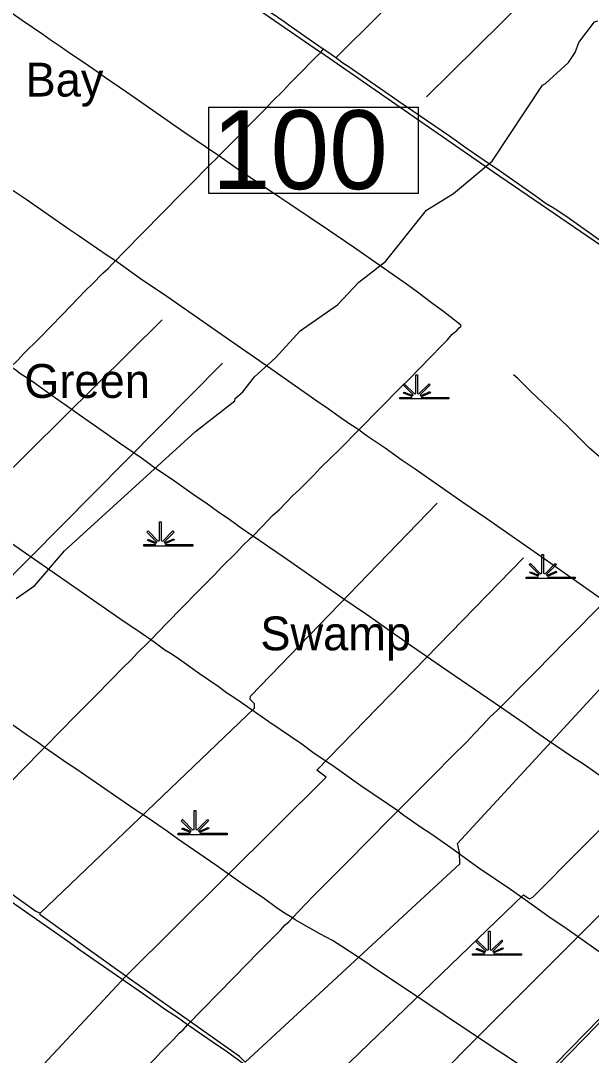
# Model space of a CAD drawing. Extents: x 2104537 to 2336408, y 34176 to 229611.
# Drawn here: x 2176373 to 2186502, y 104935 to 123300 of the extents above; entities that cross this region are included whole.
import ezdxf

# ---------------------------------------------------------------- set-up
doc = ezdxf.new("R2010")
doc.units = 0
for name, color, linetype in [('Exist Hydrographic Bay Label', 7, 'Continuous'), ('Exist Hydrographic Misc Water Feature', 7, 'Continuous'), ('Exist Hydrographic Swamp CELL', 7, 'Continuous'), ('Exist Hydrographic Swamp Label', 7, 'Continuous'), ('Exist Road Non-System Type 51', 7, 'Continuous'), ('Exist Road Secondary Structure Standard Bridge Number Label', 7, 'Continuous'), ('Exist Utilities Electrical Transmission Line', 7, 'Continuous')]:
    doc.layers.add(name, color=color, linetype=linetype)

msp = doc.modelspace()

# ---------------------------------------------------------------- linework, layer by layer
at = {"layer": 'Exist Hydrographic Misc Water Feature'}
for p, q in [((2172945, 110140), (2179954, 117219)), ((2183628, 102499), (2189433, 108434)), ((2174845, 102702), (2178240, 106337))]:
    msp.add_line(p, q, dxfattribs=at)
for points in [[(2176295, 113041), (2176626, 113274), (2177148, 113887), (2179477, 116008), (2180174, 116552), (2180182, 116594), (2180315, 116713), (2180522, 116981), (2180894, 117315), (2181334, 117792), (2181997, 118255), (2182378, 118658), (2182851, 119026), (2183579, 119937), (2184053, 120233), (2184741, 120804), (2185633, 122158), (2185691, 122183), (2186097, 122559), (2186213, 122737), (2186279, 122913), (2186560, 123278), (2186618, 123297)], [(2172945, 110140), (2171816, 110940), (2171840, 111024), (2178883, 117988)], [(2176718, 107459), (2180521, 111099), (2180521, 111174), (2180446, 111248), (2180454, 111307), (2183767, 114733)], [(2180357, 104816), (2184169, 108335), (2184160, 108535), (2184126, 108693), (2187397, 112245), (2187514, 112213), (2187639, 112129), (2187697, 112164), (2188911, 114070)], [(2178240, 106337), (2181795, 109873), (2181627, 109995), (2185297, 113765)], [(2181419, 104044), (2185297, 107785), (2185406, 107710), (2185464, 107742), (2188844, 111144), (2188827, 111204), (2188718, 111321), (2189408, 112363)], [(2182565, 103261), (2184205, 104978), (2189422, 110194)], [(2176718, 107459), (2176643, 107486), (2172945, 110140)], [(2178240, 106337), (2176718, 107426), (2176718, 107459)], [(2180357, 104816), (2180256, 104913), (2178240, 106337)]]:
    msp.add_lwpolyline(points, dxfattribs=at)
at = {"layer": 'Exist Hydrographic Swamp CELL'}
for points in [[(2183103, 116614), (2183313, 116614), (2183321, 116629), (2183169, 116688), (2183180, 116709), (2183331, 116646), (2183337, 116657), (2183160, 116836), (2183180, 116856), (2183361, 116674), (2183387, 116684), (2183387, 117016), (2183416, 117016), (2183416, 116684), (2183441, 116674), (2183622, 116856), (2183643, 116836), (2183465, 116657), (2183473, 116643), (2183637, 116717), (2183646, 116697), (2183482, 116626), (2183489, 116614), (2183973, 116614), (2183973, 116586), (2183103, 116586)], [(2178556, 114001), (2178766, 114001), (2178774, 114016), (2178621, 114075), (2178633, 114096), (2178784, 114033), (2178790, 114044), (2178612, 114223), (2178633, 114243), (2178814, 114061), (2178839, 114071), (2178839, 114403), (2178868, 114403), (2178868, 114071), (2178894, 114061), (2179075, 114243), (2179095, 114223), (2178918, 114044), (2178926, 114030), (2179089, 114104), (2179099, 114084), (2178935, 114013), (2178942, 114001), (2179426, 114001), (2179426, 113973), (2178556, 113973)], [(2185343, 113424), (2185553, 113424), (2185561, 113439), (2185408, 113498), (2185420, 113519), (2185571, 113456), (2185577, 113467), (2185399, 113646), (2185420, 113666), (2185601, 113484), (2185626, 113494), (2185626, 113826), (2185655, 113826), (2185655, 113494), (2185681, 113484), (2185862, 113666), (2185882, 113646), (2185705, 113467), (2185713, 113453), (2185876, 113527), (2185886, 113507), (2185722, 113436), (2185729, 113424), (2186213, 113424), (2186213, 113396), (2185343, 113396)], [(2179166, 108877), (2179377, 108877), (2179385, 108891), (2179232, 108951), (2179244, 108972), (2179395, 108909), (2179401, 108920), (2179223, 109098), (2179244, 109119), (2179425, 108937), (2179450, 108946), (2179450, 109279), (2179479, 109279), (2179479, 108946), (2179504, 108937), (2179686, 109119), (2179706, 109098), (2179528, 108920), (2179536, 108906), (2179700, 108980), (2179710, 108960), (2179546, 108889), (2179552, 108877), (2180037, 108877), (2180037, 108848), (2179166, 108848)], [(2184392, 106739), (2184603, 106739), (2184611, 106754), (2184458, 106813), (2184470, 106834), (2184621, 106771), (2184627, 106782), (2184449, 106960), (2184470, 106981), (2184651, 106799), (2184676, 106809), (2184676, 107141), (2184705, 107141), (2184705, 106809), (2184730, 106799), (2184912, 106981), (2184932, 106960), (2184754, 106782), (2184762, 106768), (2184926, 106842), (2184936, 106822), (2184772, 106751), (2184778, 106739), (2185263, 106739), (2185263, 106710), (2184392, 106710)]]:
    msp.add_lwpolyline(points, close=True, dxfattribs=at)
at = {"layer": 'Exist Road Non-System Type 51'}
for points in [[(2181966, 122641), (2182118, 122797), (2182593, 123260), (2182735, 123404), (2182860, 123539), (2183100, 123775), (2183299, 123979), (2183361, 124038)], [(2179890, 120903), (2179656, 121059), (2179285, 121310), (2178657, 121747), (2178252, 122034), (2177860, 122295), (2177672, 122431), (2177484, 122561), (2177274, 122698), (2177075, 122840), (2176897, 122959), (2176763, 123057), (2176399, 123303), (2176060, 123542), (2175944, 123618), (2175704, 123765), (2175628, 123829), (2175536, 123893)], [(2181744, 122793), (2181432, 123008), (2181176, 123192), (2181047, 123277), (2180937, 123357), (2180525, 123634), (2180459, 123680), (2180367, 123750), (2180164, 123884)], [(2179890, 120903), (2180048, 121060), (2180716, 121737), (2180830, 121857), (2181035, 122063), (2181147, 122180), (2181265, 122296), (2181644, 122682), (2181699, 122736)], [(2181699, 122736), (2181700, 122737), (2181744, 122793)], [(2181966, 122641), (2181844, 122727), (2181744, 122793)], [(2189151, 117675), (2188761, 117930), (2188196, 118329), (2188030, 118439), (2187864, 118558), (2187707, 118662), (2187589, 118750), (2186709, 119362), (2186108, 119791), (2185890, 119939), (2185814, 119987), (2185698, 120052), (2185508, 120192), (2185127, 120459), (2184831, 120665), (2184713, 120740), (2184298, 121028), (2183982, 121251), (2183073, 121871), (2182911, 121987), (2182188, 122487), (2182094, 122549), (2181966, 122641)], [(2178056, 119036), (2177906, 119132), (2177395, 119487), (2177235, 119593), (2176470, 120125), (2176188, 120316), (2176018, 120442), (2175554, 120757), (2175351, 120903), (2174841, 121242), (2174679, 121364), (2174124, 121758), (2174022, 121838), (2174004, 121870), (2173984, 121918), (2173964, 121978), (2173942, 122064), (2173928, 122108), (2173906, 122150), (2173898, 122176), (2173867, 122202)], [(2178056, 119036), (2178204, 119190), (2178549, 119539), (2178880, 119880), (2179247, 120248), (2179519, 120525), (2179593, 120605), (2179754, 120767), (2179828, 120837), (2179890, 120903)], [(2182378, 116037), (2183124, 116798), (2183254, 116924), (2183841, 117531), (2183947, 117635), (2184026, 117729), (2184112, 117802), (2184154, 117846), (2184184, 117872), (2184190, 117884), (2184180, 117904), (2183882, 118131), (2183665, 118289), (2183391, 118498), (2183221, 118622), (2182280, 119278), (2181838, 119581), (2181151, 120044), (2180971, 120160), (2180430, 120530), (2180276, 120632), (2179990, 120828), (2179890, 120903)], [(2176200, 117155), (2176320, 117273), (2176431, 117393), (2176699, 117660), (2177112, 118087), (2177258, 118233), (2177527, 118515), (2177643, 118621), (2177832, 118816), (2177924, 118900), (2177994, 118978), (2178056, 119036)], [(2182378, 116037), (2182218, 116136), (2182022, 116272), (2181831, 116411), (2181631, 116545), (2180816, 117120), (2180000, 117682), (2178905, 118448), (2178542, 118691), (2178056, 119036)], [(2180494, 114153), (2180288, 114293), (2180083, 114442), (2179865, 114590), (2179663, 114734), (2179473, 114863), (2179103, 115129), (2178726, 115382), (2178534, 115523), (2178126, 115803), (2177902, 115962), (2177411, 116301), (2177187, 116463), (2176913, 116650), (2176568, 116899), (2176450, 116981), (2176356, 117039), (2176284, 117095), (2176200, 117155)], [(2187997, 114281), (2187885, 114365), (2187767, 114485), (2187421, 114812), (2186930, 115289), (2186786, 115423), (2186648, 115557), (2186471, 115714), (2186077, 116101), (2185436, 116714), (2185197, 116950), (2185121, 117012)], [(2180494, 114153), (2180658, 114320), (2180843, 114514), (2180965, 114626), (2181206, 114869), (2181318, 114975), (2181570, 115229), (2181699, 115367), (2182039, 115696), (2182378, 116037)], [(2186742, 112991), (2186083, 113450), (2185683, 113735), (2184650, 114455), (2184222, 114748), (2183373, 115339), (2183147, 115492), (2182840, 115711), (2182524, 115923), (2182458, 115971), (2182378, 116037)], [(2178682, 112308), (2178514, 112426), (2178151, 112671), (2176132, 114073), (2175417, 114558), (2174848, 114959), (2174362, 115290)], [(2178682, 112308), (2178959, 112597), (2179522, 113173), (2179813, 113462), (2179939, 113598), (2180201, 113859), (2180306, 113971), (2180450, 114115), (2180494, 114153)], [(2184888, 111112), (2183845, 111832), (2183249, 112239), (2182510, 112759), (2182089, 113044), (2181111, 113732), (2180922, 113862), (2180754, 113974), (2180560, 114111), (2180494, 114153)], [(2176798, 110401), (2176670, 110494), (2176492, 110614), (2176151, 110853), (2175805, 111089), (2174482, 112006), (2174063, 112289), (2173803, 112473), (2173653, 112573), (2172764, 113191), (2172672, 113251), (2172482, 113384)], [(2184888, 111112), (2185373, 111607), (2185521, 111753), (2186036, 112280), (2186145, 112384), (2186257, 112502), (2186531, 112777), (2186622, 112873), (2186742, 112991)], [(2176798, 110401), (2177357, 110972), (2177504, 111118), (2177700, 111318), (2177969, 111589), (2178185, 111813), (2178327, 111951), (2178448, 112078), (2178628, 112258), (2178682, 112308)], [(2183070, 109273), (2182884, 109396), (2182411, 109719), (2181953, 110046), (2181557, 110310), (2181362, 110455), (2180778, 110856), (2180209, 111251), (2180029, 111371), (2179881, 111484), (2179549, 111704), (2179190, 111959), (2179044, 112059), (2178934, 112126), (2178742, 112268), (2178682, 112308)], [(2183070, 109273), (2183541, 109749), (2183711, 109918), (2184026, 110240), (2184291, 110501), (2184423, 110643), (2184579, 110799), (2184694, 110929), (2184842, 111066), (2184888, 111112)], [(2189202, 108134), (2189052, 108228), (2188816, 108389), (2188247, 108788), (2188021, 108942), (2187767, 109119), (2187370, 109389), (2186926, 109706), (2186381, 110089), (2186169, 110226), (2185723, 110531), (2185511, 110679), (2185329, 110811), (2184888, 111112)], [(2174960, 108540), (2175076, 108652), (2175215, 108798), (2175489, 109070), (2175636, 109227), (2175954, 109545), (2176113, 109712), (2176255, 109850), (2176379, 109980), (2176798, 110401)], [(2181200, 107373), (2181056, 107459), (2180908, 107561), (2180702, 107710), (2180339, 107958), (2179837, 108311), (2179156, 108777), (2178980, 108905), (2178636, 109142), (2178383, 109310), (2177350, 110022), (2177188, 110127), (2177024, 110239), (2176798, 110401)], [(2181200, 107373), (2181310, 107495), (2181573, 107766), (2182062, 108257), (2182232, 108431), (2182483, 108681), (2182986, 109192), (2183070, 109273)], [(2187372, 106259), (2187262, 106339), (2186886, 106598), (2186015, 107214), (2185773, 107374), (2185288, 107725), (2185066, 107878), (2184503, 108259), (2184007, 108620), (2183654, 108864), (2183472, 108983), (2183172, 109193), (2183070, 109273)], [(2179336, 105474), (2179156, 105604), (2178946, 105743), (2178751, 105877), (2178551, 106022), (2177438, 106790), (2177202, 106960), (2176085, 107744), (2175909, 107873), (2175286, 108312), (2175122, 108422), (2175040, 108484), (2174960, 108540)], [(2179336, 105474), (2180158, 106315), (2180601, 106774), (2180982, 107157), (2181070, 107251), (2181130, 107305), (2181200, 107373)], [(2185642, 104488), (2185015, 104905), (2184801, 105044), (2184367, 105335), (2184195, 105447), (2183292, 106055), (2182641, 106490), (2182517, 106578), (2182071, 106867), (2181907, 106971), (2181684, 107090), (2181328, 107295), (2181246, 107337), (2181200, 107373)], [(2185642, 104488), (2185750, 104602), (2185879, 104724), (2186606, 105471), (2186833, 105710), (2186931, 105806), (2187282, 106173), (2187372, 106259)], [(2177316, 103416), (2177642, 103751), (2178336, 104450), (2178504, 104624), (2178751, 104875), (2178861, 104993), (2178981, 105107), (2179091, 105220), (2179188, 105328), (2179254, 105390), (2179336, 105474)], [(2183670, 102486), (2183492, 102598), (2183262, 102754), (2183041, 102917), (2182219, 103480), (2181734, 103819), (2181230, 104162), (2181008, 104325), (2180519, 104650), (2180335, 104780), (2180001, 105021), (2179864, 105111), (2179600, 105293), (2179388, 105442), (2179336, 105474)]]:
    msp.add_lwpolyline(points, dxfattribs=at)
at = {"layer": 'Exist Road Secondary Structure Standard Bridge Number Label'}
msp.add_line((2186456, 124797), (2183574, 121949), dxfattribs=at)
msp.add_lwpolyline([(2179715, 121767), (2183431, 121767), (2183431, 120231), (2179715, 120231)], close=True, dxfattribs=at)
at = {"layer": 'Exist Utilities Electrical Transmission Line'}
for points in [[(2181699, 122736), (2181696, 122738), (2179415, 124312), (2178032, 125274), (2177892, 125367), (2177524, 125633), (2177389, 125768)], [(2189140, 117620), (2188947, 117759), (2187805, 118538), (2186670, 119311), (2184763, 120612), (2183627, 121401), (2181699, 122736)]]:
    msp.add_lwpolyline(points, dxfattribs=at)

# ---------------------------------------------------------------- texts
at = {"layer": 'Exist Hydrographic Bay Label'}
msp.add_text('Wide Bay', height=600, dxfattribs=at).set_placement((2174408, 121954))
at = {"layer": 'Exist Hydrographic Swamp Label'}
for s, p in [('Green', (2176436, 116605)), ('Swamp', (2180627, 112124))]:
    msp.add_text(s, height=600, dxfattribs=at).set_placement(p)
at = {"layer": 'Exist Road Secondary Structure Standard Bridge Number Label'}
msp.add_text('100', height=1400, dxfattribs=at).set_placement((2179766, 120310))

doc.saveas('drawing.dxf')
